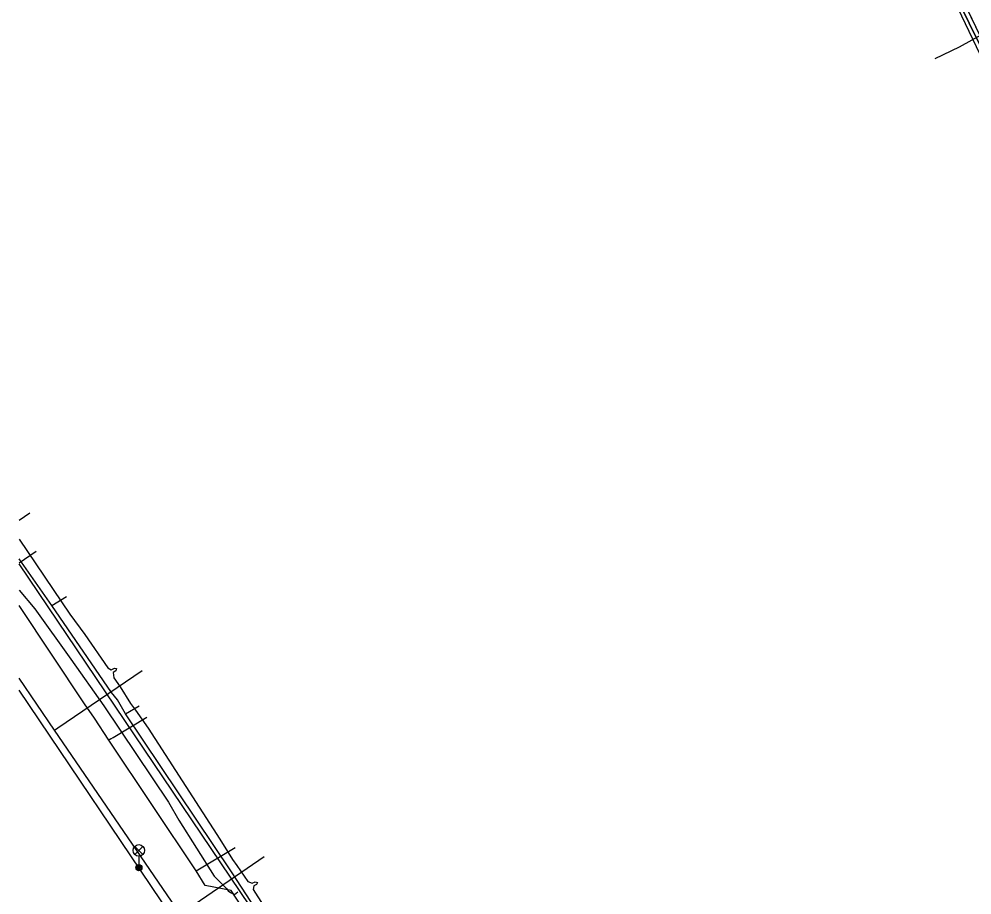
# Model space of a CAD drawing. Extents: x -595540 to -593988, y -1160850 to -1159202.
# Drawn here: x -595539.6 to -595477.5, y -1160157.6 to -1160100.6 of the extents above; entities that cross this region are included whole.
import ezdxf

# ---------------------------------------------------------------- set-up
doc = ezdxf.new("R2010")
doc.units = 0
for name, color, linetype in [('BVK-VODOVOD_trasa sítě', 7, 'Continuous'), ('CETIN_kabel podzemní', 7, 'Continuous'), ('DSP-SDEL-VODAFONE_kabel', 7, 'Continuous'), ('EON-NN_kabel', 7, 'Continuous'), ('EON-NN_kabel zrušené sítě', 7, 'Continuous'), ('EON-SDEL_kabel', 7, 'Continuous'), ('INNOGY-NTL_trasa sítě', 7, 'Continuous'), ('QUANTCOM_kabel', 7, 'Continuous'), ('TSB_kabel VO', 7, 'Continuous'), ('TSB_lampy VO', 7, 'Continuous')]:
    doc.layers.add(name, color=color, linetype=linetype)

msp = doc.modelspace()

# ---------------------------------------------------------------- linework, layer by layer
at = {"layer": 'BVK-VODOVOD_trasa sítě'}
for points in [[(-595475.06, -1160100.64), (-595475.2, -1160100.7), (-595478.31, -1160102.42), (-595479.901, -1160103.176)], [(-595539.58, -1160133.236), (-595538.888, -1160132.763)], [(-595511.7, -1160217.366), (-595513.961, -1160195.642), (-595514.772, -1160192.124), (-595516.052, -1160186.573), (-595516.602, -1160184.188), (-595518.91, -1160174.175), (-595519.059, -1160173.529), (-595521.452, -1160170.03), (-595521.642, -1160169.757), (-595529.075, -1160158.883), (-595537.262, -1160146.913), (-595539.58, -1160143.525)], [(-595537.262, -1160146.913), (-595537.044, -1160146.763), (-595531.564, -1160143.016)], [(-595529.075, -1160158.883), (-595528.864, -1160158.739), (-595523.616, -1160155.149)]]:
    msp.add_lwpolyline(points, dxfattribs=at)
at = {"layer": 'CETIN_kabel podzemní'}
for points in [[(-595480.08, -1160095.17), (-595475.41, -1160104.91)], [(-595539.58, -1160136.009), (-595538.46, -1160135.25)], [(-595520.81, -1160163.9), (-595539.58, -1160136.075)]]:
    msp.add_lwpolyline(points, dxfattribs=at)
at = {"layer": 'DSP-SDEL-VODAFONE_kabel'}
for p, q in [((-595480.08, -1160095.17), (-595475.41, -1160104.91)), ((-595537.44, -1160138.8), (-595539.58, -1160135.747)), ((-595537.44, -1160138.8), (-595536.49, -1160138.21)), ((-595533.56, -1160144.45), (-595537.44, -1160138.8)), ((-595533.16, -1160144.93), (-595533.56, -1160144.45)), ((-595532.65, -1160145.84), (-595533.16, -1160144.93)), ((-595532.65, -1160145.84), (-595531.75, -1160145.32)), ((-595525.73, -1160156.15), (-595532.65, -1160145.84)), ((-595523.09, -1160160.17), (-595525.73, -1160156.15))]:
    msp.add_line(p, q, dxfattribs=at)
msp.add_lwpolyline([(-595480.08, -1160095.17), (-595475.41, -1160104.91)], dxfattribs=at)
at = {"layer": 'EON-NN_kabel'}
for points in [[(-595478.408, -1160099.879), (-595471.516, -1160114.27)], [(-595539.58, -1160134.477), (-595536.27, -1160139.36), (-595535.29, -1160140.67), (-595533.8, -1160142.86), (-595533.574, -1160142.984), (-595533.37, -1160142.87), (-595533.22, -1160142.9), (-595533.276, -1160143.046), (-595533.454, -1160143.146), (-595533.4, -1160143.51), (-595533, -1160144.08), (-595532.31, -1160145.17), (-595531.99, -1160145.61), (-595531.17, -1160146.79), (-595526.5, -1160154.02), (-595525.66, -1160155.33), (-595525.39, -1160155.72), (-595524.67, -1160156.78), (-595524.397, -1160156.88), (-595524.183, -1160156.787), (-595524.03, -1160156.83), (-595524.095, -1160156.968), (-595524.28, -1160157.048), (-595524.32, -1160157.29), (-595522.06, -1160160.83)]]:
    msp.add_lwpolyline(points, dxfattribs=at)
at = {"layer": 'EON-NN_kabel zrušené sítě'}
msp.add_lwpolyline([(-595539.58, -1160137.802), (-595538.556, -1160139.019), (-595536.208, -1160142.291), (-595534.045, -1160145.334), (-595529.838, -1160151.612), (-595529.168, -1160152.772), (-595526.864, -1160156.429), (-595526.036, -1160157.241), (-595525.948, -1160157.371), (-595525.793, -1160157.493), (-595525.547, -1160157.613), (-595525.331, -1160157.452)], dxfattribs=at)
at = {"layer": 'EON-SDEL_kabel'}
msp.add_lwpolyline([(-595475.99, -1160104.251), (-595480.15, -1160095.771)], dxfattribs=at)
at = {"layer": 'INNOGY-NTL_trasa sítě'}
for points in [[(-595519.58, -1160166.8), (-595525.76, -1160157.36), (-595527.46, -1160157.04), (-595528.03, -1160156.07), (-595533.73, -1160147.56), (-595534.67, -1160146.13), (-595535.31, -1160145.19), (-595539.58, -1160138.786)], [(-595533.6, -1160147.47), (-595533.44, -1160147.38), (-595531.26, -1160146.06)], [(-595533.6, -1160147.47), (-595533.73, -1160147.56)], [(-595528.03, -1160156.07), (-595525.49, -1160154.55)]]:
    msp.add_lwpolyline(points, dxfattribs=at)
at = {"layer": 'QUANTCOM_kabel'}
msp.add_lwpolyline([(-595480.15, -1160095.77), (-595475.99, -1160104.25)], dxfattribs=at)
at = {"layer": 'TSB_kabel VO'}
msp.add_lwpolyline([(-595497.74, -1160230.67), (-595502.35, -1160228.99), (-595504.75, -1160218.47), (-595504.46, -1160214.78), (-595505.94, -1160214.71), (-595508.22, -1160206.5), (-595511.02, -1160203.66), (-595512.39, -1160200.1), (-595520.06, -1160176), (-595523.89, -1160167.79), (-595529.64, -1160159.03), (-595539.58, -1160144.314)], dxfattribs=at)
at = {"layer": 'TSB_lampy VO'}
for p, q in [((-595532.035, -1160155.01), (-595531.505, -1160154.48)), ((-595532.035, -1160154.48), (-595531.505, -1160155.01)), ((-595532.035, -1160155.01), (-595531.505, -1160154.48)), ((-595532.035, -1160154.48), (-595531.505, -1160155.01)), ((-595531.77, -1160155.12), (-595531.77, -1160155.87)), ((-595531.77, -1160155.12), (-595531.77, -1160155.87))]:
    msp.add_line(p, q, dxfattribs=at)
for centre, radius in [((-595531.77, -1160154.745), 0.375), ((-595531.77, -1160154.745), 0.375), ((-595531.77, -1160155.87), 0.2), ((-595531.77, -1160155.87), 0.2), ((-595531.77, -1160155.87), 0.145), ((-595531.77, -1160155.87), 0.145), ((-595531.77, -1160155.87), 0.0876), ((-595531.77, -1160155.87), 0.0876)]:
    msp.add_circle(centre, radius, dxfattribs=at)

doc.saveas('drawing.dxf')
